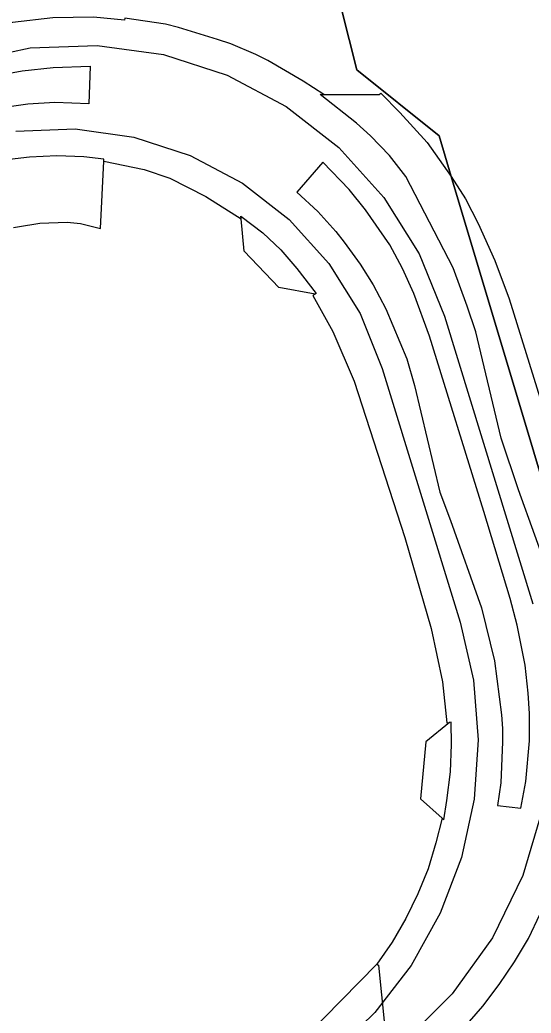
# Model space of a CAD drawing. Extents: x -263423 to -261326, y -1240067 to -1237864.
# Drawn here: x -262148 to -262110.4, y -1239447 to -1239373.9 of the extents above; entities that cross this region are included whole.
import ezdxf

# ---------------------------------------------------------------- set-up
doc = ezdxf.new("R2010")
doc.units = 0
for name, color, linetype in [('body_kn', 7, 'Continuous'), ('kladpar_hranice', 7, 'Continuous'), ('kladpar_plochy', 7, 'Continuous'), ('linie', 7, 'Continuous'), ('zappar_hrandruhpozemk', 7, 'Continuous')]:
    doc.layers.add(name, color=color, linetype=linetype)

msp = doc.modelspace()

# ---------------------------------------------------------------- linework, layer by layer
at = {"layer": 'body_kn'}
for p, q in [((-262140.34, -1239373.94), (-262140.34, -1239373.94)), ((-262137.32, -1239374.25), (-262137.32, -1239374.25)), ((-262136.36, -1239374.48), (-262136.36, -1239374.48)), ((-262142.33, -1239375.8), (-262142.33, -1239375.8)), ((-262133.48, -1239375.36), (-262133.48, -1239375.36)), ((-262132.51, -1239375.69), (-262132.51, -1239375.69)), ((-262147.26, -1239375.98), (-262147.26, -1239375.98)), ((-262137.46, -1239376.48), (-262137.46, -1239376.48)), ((-262130.67, -1239376.47), (-262130.67, -1239376.47)), ((-262142.86, -1239377.34), (-262142.86, -1239377.34)), ((-262129.77, -1239376.91), (-262129.77, -1239376.91)), ((-262147.85, -1239377.67), (-262147.85, -1239377.67)), ((-262145.58, -1239377.43), (-262145.58, -1239377.43)), ((-262132.77, -1239378), (-262132.77, -1239378)), ((-262123.22, -1239377.6), (-262123.22, -1239377.6)), ((-262127.18, -1239378.44), (-262127.18, -1239378.44)), ((-262125.93, -1239379.43), (-262125.93, -1239379.43)), ((-262125.65, -1239379.43), (-262125.65, -1239379.43)), ((-262125.65, -1239379.43), (-262125.65, -1239379.43)), ((-262121.57, -1239379.42), (-262121.57, -1239379.42)), ((-262121.47, -1239379.31), (-262121.47, -1239379.31)), ((-262147.45, -1239380.12), (-262147.45, -1239380.12)), ((-262145.45, -1239380.01), (-262145.45, -1239380.01)), ((-262142.95, -1239380.11), (-262142.95, -1239380.11)), ((-262128.42, -1239380.3), (-262128.42, -1239380.3)), ((-262120.07, -1239380.74), (-262120.07, -1239380.74)), ((-262123.24, -1239381.54), (-262123.24, -1239381.54)), ((-262143.96, -1239381.95), (-262143.96, -1239381.95)), ((-262122.23, -1239382.46), (-262122.23, -1239382.46)), ((-262117.17, -1239382.46), (-262117.17, -1239382.46)), ((-262139.65, -1239382.55), (-262139.65, -1239382.55)), ((-262118.06, -1239382.96), (-262118.06, -1239382.96)), ((-262145.32, -1239383.94), (-262145.32, -1239383.94)), ((-262143.31, -1239384), (-262143.31, -1239384)), ((-262135.5, -1239383.9), (-262135.5, -1239383.9)), ((-262124.54, -1239383.33), (-262124.54, -1239383.33)), ((-262120.83, -1239383.9), (-262120.83, -1239383.9)), ((-262147.31, -1239384.03), (-262147.31, -1239384.03)), ((-262141.84, -1239384.18), (-262141.84, -1239384.18)), ((-262141.84, -1239384.32), (-262141.84, -1239384.32)), ((-262141.84, -1239384.32), (-262141.84, -1239384.32)), ((-262125.72, -1239384.4), (-262125.72, -1239384.4)), ((-262138.88, -1239384.93), (-262138.88, -1239384.93)), ((-262119.61, -1239385.45), (-262119.61, -1239385.45)), ((-262116.27, -1239385.45), (-262116.27, -1239385.45)), ((-262116.27, -1239385.45), (-262116.27, -1239385.45)), ((-262136.98, -1239385.57), (-262136.98, -1239385.57)), ((-262131.65, -1239385.94), (-262131.65, -1239385.94)), ((-262127.65, -1239386.61), (-262127.65, -1239386.61)), ((-262123.78, -1239386.42), (-262123.78, -1239386.42)), ((-262134.34, -1239386.94), (-262134.34, -1239386.94)), ((-262121.24, -1239386.99), (-262121.24, -1239386.99)), ((-262115.23, -1239387.11), (-262115.23, -1239387.11)), ((-262131.76, -1239388.37), (-262131.76, -1239388.37)), ((-262126.09, -1239388.04), (-262126.09, -1239388.04)), ((-262122.59, -1239387.9), (-262122.59, -1239387.9)), ((-262146.56, -1239388.89), (-262146.56, -1239388.89)), ((-262144.56, -1239388.81), (-262144.56, -1239388.81)), ((-262143.57, -1239388.92), (-262143.57, -1239388.92)), ((-262131.74, -1239388.56), (-262131.74, -1239388.56)), ((-262128.21, -1239388.62), (-262128.21, -1239388.62)), ((-262114.3, -1239388.91), (-262114.3, -1239388.91)), ((-262142.1, -1239389.28), (-262142.1, -1239389.28)), ((-262130.14, -1239389.6), (-262130.14, -1239389.6)), ((-262124.78, -1239389.51), (-262124.78, -1239389.51)), ((-262124.17, -1239390.29), (-262124.17, -1239390.29)), ((-262120.8, -1239390.48), (-262120.8, -1239390.48)), ((-262131.51, -1239390.95), (-262131.51, -1239390.95)), ((-262128.83, -1239390.85), (-262128.83, -1239390.85)), ((-262118.63, -1239391.16), (-262118.63, -1239391.16)), ((-262125.29, -1239391.85), (-262125.29, -1239391.85)), ((-262122.97, -1239391.9), (-262122.97, -1239391.9)), ((-262113.06, -1239391.63), (-262113.06, -1239391.63)), ((-262127.64, -1239392.22), (-262127.64, -1239392.22)), ((-262119.87, -1239392.23), (-262119.87, -1239392.23)), ((-262116.14, -1239392.18), (-262116.14, -1239392.18)), ((-262122.03, -1239393.43), (-262122.03, -1239393.43)), ((-262128.97, -1239393.63), (-262128.97, -1239393.63)), ((-262126.47, -1239394.22), (-262126.47, -1239394.22)), ((-262126.29, -1239394.12), (-262126.29, -1239394.12)), ((-262126.29, -1239394.12), (-262126.29, -1239394.12)), ((-262126.21, -1239394.07), (-262126.21, -1239394.07)), ((-262119.03, -1239394.07), (-262119.03, -1239394.07)), ((-262112, -1239394.46), (-262112, -1239394.46)), ((-262122.98, -1239395.55), (-262122.98, -1239395.55)), ((-262121.09, -1239395.2), (-262121.09, -1239395.2)), ((-262115.1, -1239394.99), (-262115.1, -1239394.99)), ((-262116.78, -1239395.73), (-262116.78, -1239395.73)), ((-262125, -1239396.86), (-262125, -1239396.86)), ((-262114.47, -1239396.88), (-262114.47, -1239396.88)), ((-262117.88, -1239397.21), (-262117.88, -1239397.21)), ((-262119.55, -1239398.89), (-262119.55, -1239398.89)), ((-262121.35, -1239399.59), (-262121.35, -1239399.59)), ((-262123.41, -1239400.52), (-262123.41, -1239400.52)), ((-262118.99, -1239400.84), (-262118.99, -1239400.84)), ((-262112.59, -1239404.72), (-262112.59, -1239404.72)), ((-262117.11, -1239408.7), (-262117.11, -1239408.7)), ((-262111.32, -1239408.52), (-262111.32, -1239408.52)), ((-262113.88, -1239410.12), (-262113.88, -1239410.12)), ((-262116.32, -1239410.78), (-262116.32, -1239410.78)), ((-262119.7, -1239412.03), (-262119.7, -1239412.03)), ((-262111.94, -1239416.53), (-262111.94, -1239416.53)), ((-262114.05, -1239417.22), (-262114.05, -1239417.22)), ((-262115.62, -1239418.26), (-262115.62, -1239418.26)), ((-262117.76, -1239418.73), (-262117.76, -1239418.73)), ((-262111.42, -1239418.49), (-262111.42, -1239418.49)), ((-262113.1, -1239421.12), (-262113.1, -1239421.12)), ((-262110.83, -1239421.44), (-262110.83, -1239421.44)), ((-262116.91, -1239422.65), (-262116.91, -1239422.65)), ((-262114.64, -1239422.54), (-262114.64, -1239422.54)), ((-262110.62, -1239423.48), (-262110.62, -1239423.48)), ((-262116.59, -1239425.67), (-262116.59, -1239425.67)), ((-262116.4, -1239425.65), (-262116.4, -1239425.65)), ((-262116.29, -1239425.63), (-262116.29, -1239425.63)), ((-262112.58, -1239425.09), (-262112.58, -1239425.09)), ((-262110.52, -1239424.98), (-262110.52, -1239424.98)), ((-262112.51, -1239426.09), (-262112.51, -1239426.09)), ((-262118.15, -1239427.08), (-262118.15, -1239427.08)), ((-262114.3, -1239426.92), (-262114.3, -1239426.92)), ((-262112.51, -1239427.08), (-262112.51, -1239427.08)), ((-262110.52, -1239427.01), (-262110.52, -1239427.01)), ((-262116.26, -1239427.26), (-262116.26, -1239427.26)), ((-262116.34, -1239429.27), (-262116.34, -1239429.27)), ((-262110.79, -1239430), (-262110.79, -1239430)), ((-262112.63, -1239430.09), (-262112.63, -1239430.09)), ((-262118.54, -1239431.26), (-262118.54, -1239431.26)), ((-262116.6, -1239431.38), (-262116.6, -1239431.38)), ((-262114.6, -1239431.3), (-262114.6, -1239431.3)), ((-262112.86, -1239431.76), (-262112.86, -1239431.76)), ((-262112.86, -1239431.76), (-262112.86, -1239431.76)), ((-262111.15, -1239431.96), (-262111.15, -1239431.96)), ((-262116.95, -1239432.69), (-262116.95, -1239432.69)), ((-262116.95, -1239432.69), (-262116.95, -1239432.69)), ((-262116.82, -1239432.81), (-262116.82, -1239432.81)), ((-262117.4, -1239434.52), (-262117.4, -1239434.52)), ((-262115.53, -1239435.58), (-262115.53, -1239435.58)), ((-262117.98, -1239436.43), (-262117.98, -1239436.43)), ((-262111, -1239436.92), (-262111, -1239436.92)), ((-262118.73, -1239438.26), (-262118.73, -1239438.26)), ((-262119.61, -1239440.07), (-262119.61, -1239440.07)), ((-262117.08, -1239439.69), (-262117.08, -1239439.69)), ((-262113.24, -1239441.49), (-262113.24, -1239441.49)), ((-262110.59, -1239441.56), (-262110.59, -1239441.56)), ((-262120.63, -1239441.82), (-262120.63, -1239441.82)), ((-262121.75, -1239443.44), (-262121.75, -1239443.44)), ((-262121.62, -1239443.52), (-262121.62, -1239443.52)), ((-262119.22, -1239443.53), (-262119.22, -1239443.53)), ((-262111.62, -1239443.28), (-262111.62, -1239443.28)), ((-262112.74, -1239444.94), (-262112.74, -1239444.94)), ((-262116.2, -1239445.63), (-262116.2, -1239445.63)), ((-262113.96, -1239446.52), (-262113.96, -1239446.52)), ((-262121.89, -1239447.01), (-262121.89, -1239447.01))]:
    msp.add_line(p, q, dxfattribs=at)
at = {"layer": 'kladpar_hranice'}
for points in [[(-262127.31, -1239363.2), (-262126.02, -1239366.5), (-262123.22, -1239377.6), (-262117.17, -1239382.46), (-262116.27, -1239385.45), (-262104.1, -1239426.05), (-262101.68, -1239434.12), (-262109.32, -1239460.18)], [(-262104.1, -1239426.05), (-262116.27, -1239385.45), (-262117.17, -1239382.46), (-262123.22, -1239377.6), (-262126.02, -1239366.5)]]:
    msp.add_lwpolyline(points, dxfattribs=at)
at = {"layer": 'kladpar_plochy'}
for points in [[(-262196.99, -1239462.8), (-262205.32, -1239428.84), (-262214.89, -1239389.67), (-262127.31, -1239363.2), (-262126.02, -1239366.5), (-262123.22, -1239377.6), (-262117.17, -1239382.46), (-262116.27, -1239385.45), (-262104.1, -1239426.05), (-262101.68, -1239434.12), (-262109.32, -1239460.18)], [(-262104.1, -1239426.05), (-262116.27, -1239385.45), (-262117.17, -1239382.46), (-262123.22, -1239377.6), (-262126.02, -1239366.5)]]:
    msp.add_lwpolyline(points, dxfattribs=at)
at = {"layer": 'linie'}
for points in [[(-262196.69, -1239454.58), (-262204.3, -1239423.39), (-262204.96, -1239420.44), (-262205.36, -1239417.29), (-262205.3, -1239412.34), (-262204.41, -1239407.46), (-262202.72, -1239402.81), (-262200.27, -1239398.51), (-262197.14, -1239394.67), (-262193.41, -1239391.42), (-262189.19, -1239388.83), (-262184.59, -1239386.98), (-262152.07, -1239377.01), (-262147.26, -1239375.98), (-262142.33, -1239375.8), (-262137.46, -1239376.48), (-262132.77, -1239378), (-262128.42, -1239380.3), (-262124.54, -1239383.33), (-262121.24, -1239386.99), (-262118.63, -1239391.16), (-262116.78, -1239395.73), (-262110.27, -1239416.92)], [(-262148.32, -1239382.11), (-262143.96, -1239381.95), (-262139.65, -1239382.55), (-262135.5, -1239383.9), (-262131.65, -1239385.94), (-262128.21, -1239388.62), (-262125.29, -1239391.85), (-262122.98, -1239395.55), (-262121.35, -1239399.59), (-262115.62, -1239418.26), (-262114.64, -1239422.54), (-262114.3, -1239426.92), (-262114.6, -1239431.3), (-262115.53, -1239435.58), (-262117.08, -1239439.69), (-262119.22, -1239443.53), (-262121.89, -1239447.01), (-262125.04, -1239450.07)], [(-262109.56, -1239432.03), (-262111, -1239436.92), (-262113.24, -1239441.49), (-262116.2, -1239445.63), (-262119.81, -1239449.22)]]:
    msp.add_lwpolyline(points, dxfattribs=at)
at = {"layer": 'zappar_hrandruhpozemk'}
for p, q in [((-262133.48, -1239375.36), (-262136.36, -1239374.48)), ((-262125.65, -1239379.43), (-262121.57, -1239379.42)), ((-262131.51, -1239390.95), (-262131.74, -1239388.56)), ((-262128.97, -1239393.63), (-262131.51, -1239390.95)), ((-262112, -1239394.46), (-262105.51, -1239415.47)), ((-262112.59, -1239404.72), (-262114.47, -1239396.88)), ((-262113.88, -1239410.12), (-262117.88, -1239397.21)), ((-262123.41, -1239400.52), (-262119.7, -1239412.03)), ((-262118.99, -1239400.84), (-262117.11, -1239408.7)), ((-262118.15, -1239427.08), (-262118.54, -1239431.26)), ((-262121.75, -1239443.44), (-262129.85, -1239451.66))]:
    msp.add_line(p, q, dxfattribs=at)
for points in [[(-262136.36, -1239374.48), (-262137.32, -1239374.25), (-262140.31, -1239373.8), (-262140.34, -1239373.94), (-262142.6, -1239373.72), (-262145.6, -1239373.78), (-262148.56, -1239374.13), (-262153.35, -1239375.53)], [(-262114.47, -1239396.88), (-262115.1, -1239394.99), (-262116.14, -1239392.18), (-262119.61, -1239385.45), (-262120.83, -1239383.9), (-262122.23, -1239382.46), (-262123.24, -1239381.54), (-262125.93, -1239379.43), (-262125.65, -1239379.43), (-262127.18, -1239378.44), (-262129.77, -1239376.91), (-262130.67, -1239376.47), (-262132.51, -1239375.69), (-262133.48, -1239375.36)], [(-262176.81, -1239386.04), (-262168.19, -1239383.39), (-262158.54, -1239380.42), (-262150.81, -1239378.21), (-262147.85, -1239377.67), (-262145.58, -1239377.43), (-262142.86, -1239377.34), (-262142.95, -1239380.11), (-262145.45, -1239380.01), (-262147.45, -1239380.12), (-262150.37, -1239380.54), (-262153.28, -1239381.26)], [(-262121.57, -1239379.42), (-262121.47, -1239379.31), (-262120.07, -1239380.74), (-262118.06, -1239382.96), (-262116.27, -1239385.45)], [(-262148.51, -1239389.21), (-262148.21, -1239389.16), (-262146.56, -1239388.89), (-262144.56, -1239388.81), (-262143.57, -1239388.92), (-262142.1, -1239389.28), (-262141.84, -1239384.32), (-262141.84, -1239384.18), (-262143.31, -1239384), (-262145.32, -1239383.94), (-262147.31, -1239384.03), (-262148.79, -1239384.21)], [(-262141.84, -1239384.32), (-262138.88, -1239384.93), (-262136.98, -1239385.57), (-262134.34, -1239386.94), (-262131.74, -1239388.56), (-262131.76, -1239388.37), (-262130.14, -1239389.6), (-262128.83, -1239390.85), (-262127.64, -1239392.22), (-262126.21, -1239394.07), (-262126.29, -1239394.12), (-262128.97, -1239393.63)], [(-262117.88, -1239397.21), (-262119.03, -1239394.07), (-262119.87, -1239392.23), (-262120.8, -1239390.48), (-262122.59, -1239387.9), (-262123.78, -1239386.42), (-262125.72, -1239384.4), (-262127.65, -1239386.61), (-262126.09, -1239388.04), (-262124.78, -1239389.51), (-262124.17, -1239390.29), (-262122.97, -1239391.9), (-262122.03, -1239393.43), (-262121.09, -1239395.2), (-262119.55, -1239398.89), (-262118.99, -1239400.84)], [(-262116.27, -1239385.45), (-262115.23, -1239387.11), (-262114.3, -1239388.91), (-262113.06, -1239391.63), (-262112, -1239394.46)], [(-262126.29, -1239394.12), (-262126.47, -1239394.22), (-262125, -1239396.86), (-262123.41, -1239400.52)], [(-262107.05, -1239430.21), (-262106.78, -1239427.22), (-262107.2, -1239424.76), (-262107.52, -1239421.04), (-262108.91, -1239415.19), (-262111.32, -1239408.52), (-262112.59, -1239404.72)], [(-262117.11, -1239408.7), (-262116.32, -1239410.78), (-262114.05, -1239417.22), (-262113.1, -1239421.12), (-262112.58, -1239425.09), (-262112.51, -1239426.09), (-262112.51, -1239427.08), (-262112.63, -1239430.09), (-262112.86, -1239431.76)], [(-262112.86, -1239431.76), (-262111.15, -1239431.96), (-262110.79, -1239430), (-262110.52, -1239427.01), (-262110.52, -1239424.98), (-262110.62, -1239423.48), (-262110.83, -1239421.44), (-262111.42, -1239418.49), (-262111.94, -1239416.53), (-262113.88, -1239410.12)], [(-262119.7, -1239412.03), (-262117.76, -1239418.73), (-262116.91, -1239422.65), (-262116.59, -1239425.67), (-262116.4, -1239425.65), (-262118.15, -1239427.08)], [(-262118.54, -1239431.26), (-262116.95, -1239432.69), (-262116.82, -1239432.81), (-262116.6, -1239431.38), (-262116.34, -1239429.27), (-262116.26, -1239427.26), (-262116.29, -1239425.63), (-262116.4, -1239425.65)], [(-262116.95, -1239432.69), (-262117.4, -1239434.52), (-262117.98, -1239436.43), (-262118.73, -1239438.26), (-262119.61, -1239440.07), (-262120.63, -1239441.82), (-262121.75, -1239443.44)], [(-262119.42, -1239451.88), (-262117.39, -1239450.18), (-262115.92, -1239448.8), (-262113.96, -1239446.52), (-262112.74, -1239444.94), (-262111.62, -1239443.28), (-262110.59, -1239441.56), (-262109.72, -1239439.73), (-262108.94, -1239437.9), (-262108.26, -1239436.03), (-262107.72, -1239434.21), (-262107.91, -1239434.31), (-262107.45, -1239432.48)], [(-262121.75, -1239443.44), (-262121.62, -1239443.52), (-262121.2, -1239447.89), (-262119.99, -1239451.29), (-262119.42, -1239451.88)]]:
    msp.add_lwpolyline(points, dxfattribs=at)

doc.saveas('drawing.dxf')
